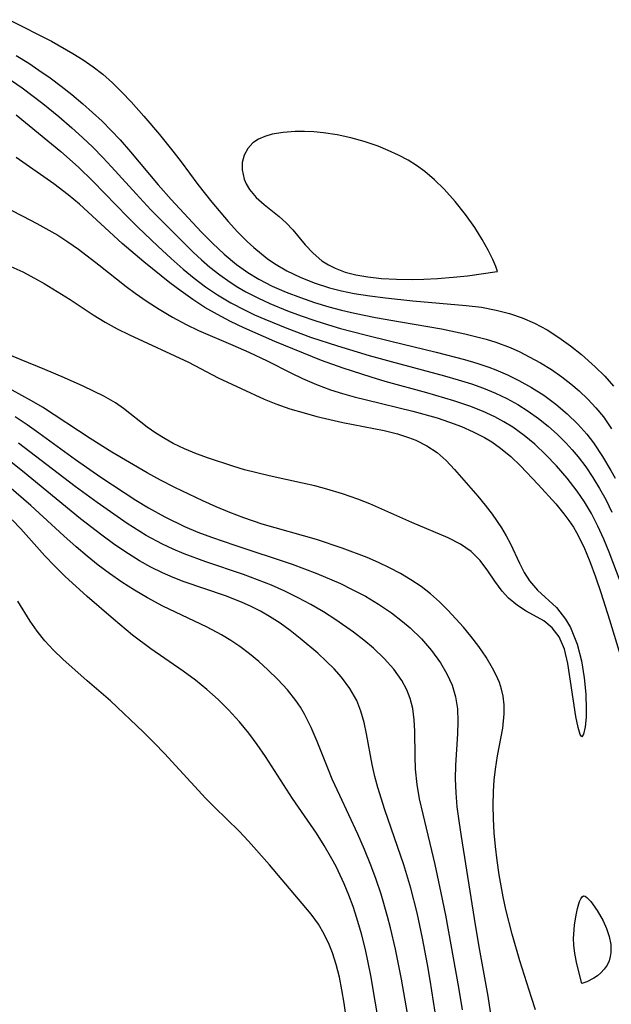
# Model space of a CAD drawing. Header units: metres. Extents: x 1073367 to 1082519, y 1569854 to 1574957.
# Tile 862 of 1056: x 1079462 to 1079532, y 1573007 to 1573123. Entities that reach past the tile are written whole.
import ezdxf

# ---------------------------------------------------------------- set-up
doc = ezdxf.new("R2010")
doc.units = ezdxf.units.M
doc.layers.add('CGG_CurvaNivelLidar_v1', color=253, linetype='Continuous', lineweight=30)

msp = doc.modelspace()

# ---------------------------------------------------------------- linework, layer by layer
at = {"layer": 'CGG_CurvaNivelLidar_v1'}
for p, q in [((1079460.8586, 1573123.1652, 73), (1079465.86, 1573120.642, 73)), ((1079465.86, 1573120.642, 73), (1079468.3718, 1573119.1953, 73)), ((1079461.6831, 1573118.958, 72.5), (1079463.1704, 1573118.023, 72.5)), ((1079468.3718, 1573119.1953, 73), (1079469.5937, 1573118.4239, 73)), ((1079463.1704, 1573118.023, 72.5), (1079464.3876, 1573117.2132, 72.5)), ((1079469.5937, 1573118.4239, 73), (1079470.7793, 1573117.6102, 73)), ((1079464.3876, 1573117.2132, 72.5), (1079465.7081, 1573116.2876, 72.5)), ((1079470.7793, 1573117.6102, 73), (1079471.9145, 1573116.7361, 73)), ((1079471.9145, 1573116.7361, 73), (1079473.0808, 1573115.7026, 73)), ((1079461.1401, 1573115.9934, 72), (1079462.4005, 1573115.1145, 72)), ((1079465.7081, 1573116.2876, 72.5), (1079467.0036, 1573115.3303, 72.5)), ((1079467.0036, 1573115.3303, 72.5), (1079468.2712, 1573114.3409, 72.5)), ((1079473.0808, 1573115.7026, 73), (1079474.1925, 1573114.6008, 73)), ((1079462.4005, 1573115.1145, 72), (1079464.8498, 1573113.261, 72)), ((1079468.2712, 1573114.3409, 72.5), (1079469.5819, 1573113.2472, 72.5)), ((1079474.1925, 1573114.6008, 73), (1079475.271, 1573113.4549, 73)), ((1079464.8498, 1573113.261, 72), (1079466.7233, 1573111.7248, 72)), ((1079469.5819, 1573113.2472, 72.5), (1079470.7234, 1573112.2321, 72.5)), ((1079475.271, 1573113.4549, 73), (1079476.7791, 1573111.7718, 73)), ((1079461.6994, 1573111.9485, 71.5), (1079466.9631, 1573107.6191, 71.5)), ((1079470.7234, 1573112.2321, 72.5), (1079471.8383, 1573111.1854, 72.5)), ((1079466.7233, 1573111.7248, 72), (1079468.2801, 1573110.3954, 72)), ((1079471.8383, 1573111.1854, 72.5), (1079472.9232, 1573110.1062, 72.5)), ((1079476.7791, 1573111.7718, 73), (1079478.6054, 1573109.6014, 73)), ((1079468.2801, 1573110.3954, 72), (1079469.5268, 1573109.2711, 72)), ((1079472.9232, 1573110.1062, 72.5), (1079473.9735, 1573108.992, 72.5)), ((1079478.6054, 1573109.6014, 73), (1079480.3534, 1573107.4621, 73)), ((1079491.9251, 1573109.6476, 73.5), (1079491.0746, 1573109.4016, 73.5)), ((1079493.2294, 1573109.8677, 73.5), (1079491.9251, 1573109.6476, 73.5)), ((1079494.6288, 1573109.9692, 73.5), (1079493.2294, 1573109.8677, 73.5)), ((1079495.7289, 1573109.9795, 73.5), (1079494.6288, 1573109.9692, 73.5)), ((1079496.854, 1573109.9348, 73.5), (1079495.7289, 1573109.9795, 73.5)), ((1079497.9946, 1573109.8324, 73.5), (1079496.854, 1573109.9348, 73.5)), ((1079499.598, 1573109.5893, 73.5), (1079497.9946, 1573109.8324, 73.5)), ((1079501.202, 1573109.2429, 73.5), (1079499.598, 1573109.5893, 73.5)), ((1079469.5268, 1573109.2711, 72), (1079470.7428, 1573108.1121, 72)), ((1079473.9735, 1573108.992, 72.5), (1079475.2118, 1573107.5783, 72.5)), ((1079489.6599, 1573108.6328, 73.5), (1079489.0563, 1573107.9724, 73.5)), ((1079490.312, 1573109.0683, 73.5), (1079489.6599, 1573108.6328, 73.5)), ((1079491.0746, 1573109.4016, 73.5), (1079490.312, 1573109.0683, 73.5)), ((1079502.7937, 1573108.8031, 73.5), (1079501.202, 1573109.2429, 73.5)), ((1079504.4292, 1573108.2421, 73.5), (1079502.7937, 1573108.8031, 73.5)), ((1079466.9631, 1573107.6191, 71.5), (1079469.0657, 1573105.773, 71.5)), ((1079470.7428, 1573108.1121, 72), (1079471.9256, 1573106.9178, 72)), ((1079475.2118, 1573107.5783, 72.5), (1079478.4549, 1573103.6898, 72.5)), ((1079480.3534, 1573107.4621, 73), (1079481.1983, 1573106.3749, 73)), ((1079488.6372, 1573107.1914, 73.5), (1079488.4038, 1573106.3326, 73.5)), ((1079489.0563, 1573107.9724, 73.5), (1079488.6372, 1573107.1914, 73.5)), ((1079505.6447, 1573107.7471, 73.5), (1079504.4292, 1573108.2421, 73.5)), ((1079506.8327, 1573107.1935, 73.5), (1079505.6447, 1573107.7471, 73.5)), ((1079507.9868, 1573106.5781, 73.5), (1079506.8327, 1573107.1935, 73.5)), ((1079466.1336, 1573103.7881, 71), (1079461.7108, 1573106.8954, 71)), ((1079471.9256, 1573106.9178, 72), (1079472.9679, 1573105.8061, 72)), ((1079481.1983, 1573106.3749, 73), (1079483.1628, 1573103.7076, 73)), ((1079488.4038, 1573106.3326, 73.5), (1079488.3683, 1573105.4345, 73.5)), ((1079508.9734, 1573105.977, 73.5), (1079507.9868, 1573106.5781, 73.5)), ((1079469.0657, 1573105.773, 71.5), (1079470.7616, 1573104.1288, 71.5)), ((1079472.9679, 1573105.8061, 72), (1079475.8636, 1573102.6005, 72)), ((1079488.3683, 1573105.4345, 73.5), (1079488.6155, 1573104.3315, 73.5)), ((1079509.9724, 1573105.2545, 73.5), (1079508.9734, 1573105.977, 73.5)), ((1079511.0992, 1573104.2844, 73.5), (1079509.9724, 1573105.2545, 73.5)), ((1079467.8526, 1573102.4932, 71), (1079466.1336, 1573103.7881, 71)), ((1079470.7616, 1573104.1288, 71.5), (1079474.8996, 1573099.8517, 71.5)), ((1079483.1628, 1573103.7076, 73), (1079484.8114, 1573101.6214, 73)), ((1079488.6155, 1573104.3315, 73.5), (1079488.857, 1573103.7915, 73.5)), ((1079488.857, 1573103.7915, 73.5), (1079489.2505, 1573103.1467, 73.5)), ((1079512.2288, 1573103.1713, 73.5), (1079511.0992, 1573104.2844, 73.5)), ((1079475.8636, 1573102.6005, 72), (1079477.6111, 1573100.7337, 72)), ((1079478.4549, 1573103.6898, 72.5), (1079479.9974, 1573101.9403, 72.5)), ((1079489.2505, 1573103.1467, 73.5), (1079490.0464, 1573102.2035, 73.5)), ((1079513.5455, 1573101.7149, 73.5), (1079512.2288, 1573103.1713, 73.5)), ((1079457.542, 1573102.4746, 70.5), (1079462.4807, 1573099.995, 70.5)), ((1079469.1589, 1573101.3909, 71), (1079467.8526, 1573102.4932, 71)), ((1079474.1996, 1573096.7589, 71), (1079469.1589, 1573101.3909, 71)), ((1079479.9974, 1573101.9403, 72.5), (1079483.5573, 1573098.1475, 72.5)), ((1079484.8114, 1573101.6214, 73), (1079486.7312, 1573099.3532, 73)), ((1079490.0464, 1573102.2035, 73.5), (1079490.991, 1573101.3406, 73.5)), ((1079514.7799, 1573100.1795, 73.5), (1079513.5455, 1573101.7149, 73.5)), ((1079477.6111, 1573100.7337, 72), (1079479.5498, 1573098.7527, 72)), ((1079490.991, 1573101.3406, 73.5), (1079492.7501, 1573099.9539, 73.5)), ((1079462.4807, 1573099.995, 70.5), (1079464.1469, 1573099.1213, 70.5)), ((1079464.1469, 1573099.1213, 70.5), (1079466.6178, 1573097.7234, 70.5)), ((1079474.8996, 1573099.8517, 71.5), (1079476.0623, 1573098.6989, 71.5)), ((1079486.7312, 1573099.3532, 73), (1079487.8291, 1573098.1445, 73)), ((1079492.7501, 1573099.9539, 73.5), (1079493.5909, 1573099.2124, 73.5)), ((1079493.5909, 1573099.2124, 73.5), (1079494.3599, 1573098.3817, 73.5)), ((1079515.8816, 1573098.6277, 73.5), (1079514.7799, 1573100.1795, 73.5)), ((1079476.0623, 1573098.6989, 71.5), (1079478.4323, 1573096.4433, 71.5)), ((1079479.5498, 1573098.7527, 72), (1079482.6028, 1573095.748, 72)), ((1079483.5573, 1573098.1475, 72.5), (1079484.8965, 1573096.7869, 72.5)), ((1079487.8291, 1573098.1445, 73), (1079488.9737, 1573096.9978, 73)), ((1079494.3599, 1573098.3817, 73.5), (1079495.8265, 1573096.5959, 73.5)), ((1079516.7447, 1573097.2424, 73.5), (1079515.8816, 1573098.6277, 73.5)), ((1079466.6178, 1573097.7234, 70.5), (1079467.811, 1573096.964, 70.5)), ((1079467.811, 1573096.964, 70.5), (1079469.0582, 1573096.0842, 70.5)), ((1079476.7558, 1573094.5756, 71), (1079474.1996, 1573096.7589, 71)), ((1079484.8965, 1573096.7869, 72.5), (1079486.2711, 1573095.4838, 72.5)), ((1079488.9737, 1573096.9978, 73), (1079489.7435, 1573096.3024, 73)), ((1079517.4486, 1573095.9712, 73.5), (1079516.7447, 1573097.2424, 73.5)), ((1079469.0582, 1573096.0842, 70.5), (1079471.4475, 1573094.2518, 70.5)), ((1079478.4323, 1573096.4433, 71.5), (1079479.9922, 1573095.0067, 71.5)), ((1079482.6028, 1573095.748, 72), (1079483.5689, 1573094.8467, 72)), ((1079489.7435, 1573096.3024, 73), (1079491.3468, 1573095.0052, 73)), ((1079495.8265, 1573096.5959, 73.5), (1079496.7542, 1573095.6071, 73.5)), ((1079496.7542, 1573095.6071, 73.5), (1079497.8, 1573094.7283, 73.5)), ((1079517.9848, 1573094.8861, 73.5), (1079517.4486, 1573095.9712, 73.5)), ((1079479.8408, 1573092.1139, 71), (1079476.7558, 1573094.5756, 71)), ((1079479.9922, 1573095.0067, 71.5), (1079481.4169, 1573093.7412, 71.5)), ((1079483.5689, 1573094.8467, 72), (1079484.5588, 1573093.979, 72)), ((1079486.2711, 1573095.4838, 72.5), (1079487.7125, 1573094.2765, 72.5)), ((1079491.3468, 1573095.0052, 73), (1079492.1854, 1573094.4113, 73)), ((1079492.1854, 1573094.4113, 73), (1079493.67, 1573093.5263, 73)), ((1079497.8, 1573094.7283, 73.5), (1079498.5955, 1573094.2243, 73.5)), ((1079518.3441, 1573094.0586, 73.5), (1079517.9848, 1573094.8861, 73.5)), ((1079461.048, 1573094.051, 70), (1079462.4789, 1573093.3956, 70)), ((1079462.4789, 1573093.3956, 70), (1079463.8583, 1573092.6859, 70)), ((1079471.4475, 1573094.2518, 70.5), (1079474.687, 1573091.6884, 70.5)), ((1079481.4169, 1573093.7412, 71.5), (1079482.7213, 1573092.6618, 71.5)), ((1079484.5588, 1573093.979, 72), (1079485.7311, 1573093.0445, 72)), ((1079487.7125, 1573094.2765, 72.5), (1079488.4849, 1573093.7111, 72.5)), ((1079488.4849, 1573093.7111, 72.5), (1079489.0594, 1573093.3272, 72.5)), ((1079489.0594, 1573093.3272, 72.5), (1079490.3636, 1573092.551, 72.5)), ((1079493.67, 1573093.5263, 73), (1079495.2394, 1573092.7669, 73)), ((1079498.5955, 1573094.2243, 73.5), (1079499.3763, 1573093.836, 73.5)), ((1079499.3763, 1573093.836, 73.5), (1079500.5548, 1573093.3942, 73.5)), ((1079500.5548, 1573093.3942, 73.5), (1079501.8026, 1573093.0561, 73.5)), ((1079514.9914, 1573092.9503, 73.5), (1079518.5, 1573093.4585, 73.5)), ((1079518.517, 1573093.5605, 73.5), (1079518.3441, 1573094.0586, 73.5)), ((1079518.5, 1573093.4585, 73.5), (1079518.5278, 1573093.4508, 73.5)), ((1079518.5278, 1573093.4508, 73.5), (1079518.517, 1573093.5605, 73.5)), ((1079463.8583, 1573092.6859, 70), (1079464.9915, 1573092.0308, 70)), ((1079481.1795, 1573091.1145, 71), (1079479.8408, 1573092.1139, 71)), ((1079482.7213, 1573092.6618, 71.5), (1079484.0679, 1573091.6423, 71.5)), ((1079485.7311, 1573093.0445, 72), (1079486.9535, 1573092.181, 72)), ((1079486.9535, 1573092.181, 72), (1079487.8684, 1573091.607, 72)), ((1079490.3636, 1573092.551, 72.5), (1079491.9471, 1573091.7429, 72.5)), ((1079495.2394, 1573092.7669, 73), (1079496.8757, 1573092.1182, 73)), ((1079496.8757, 1573092.1182, 73), (1079498.6941, 1573091.5385, 73)), ((1079501.8026, 1573093.0561, 73.5), (1079503.2067, 1573092.8054, 73.5)), ((1079503.2067, 1573092.8054, 73.5), (1079504.8332, 1573092.6368, 73.5)), ((1079504.8332, 1573092.6368, 73.5), (1079506.6133, 1573092.5438, 73.5)), ((1079506.6133, 1573092.5438, 73.5), (1079508.4785, 1573092.5202, 73.5)), ((1079508.4785, 1573092.5202, 73.5), (1079509.8276, 1573092.5436, 73.5)), ((1079509.8276, 1573092.5436, 73.5), (1079511.4549, 1573092.6189, 73.5)), ((1079511.4549, 1573092.6189, 73.5), (1079513.3083, 1573092.7663, 73.5)), ((1079513.3083, 1573092.7663, 73.5), (1079514.9914, 1573092.9503, 73.5)), ((1079464.9915, 1573092.0308, 70), (1079468.0748, 1573090.1555, 70)), ((1079474.687, 1573091.6884, 70.5), (1079475.7442, 1573090.8953, 70.5)), ((1079482.567, 1573090.1398, 71), (1079481.1795, 1573091.1145, 71)), ((1079484.0679, 1573091.6423, 71.5), (1079485.464, 1573090.6968, 71.5)), ((1079487.8684, 1573091.607, 72), (1079488.8083, 1573091.0707, 72)), ((1079488.8083, 1573091.0707, 72), (1079490.22, 1573090.3441, 72)), ((1079491.9471, 1573091.7429, 72.5), (1079493.5844, 1573091.0202, 72.5)), ((1079493.5844, 1573091.0202, 72.5), (1079495.2637, 1573090.3694, 72.5)), ((1079498.6941, 1573091.5385, 73), (1079500.1355, 1573091.1749, 73)), ((1079500.1355, 1573091.1749, 73), (1079501.6021, 1573090.8756, 73)), ((1079468.0748, 1573090.1555, 70), (1079470.7998, 1573088.3401, 70)), ((1079475.7442, 1573090.8953, 70.5), (1079477.1479, 1573089.9214, 70.5)), ((1079477.1479, 1573089.9214, 70.5), (1079478.5841, 1573088.9981, 70.5)), ((1079483.9907, 1573089.2235, 71), (1079482.567, 1573090.1398, 71)), ((1079485.464, 1573090.6968, 71.5), (1079487.0376, 1573089.7691, 71.5)), ((1079487.0376, 1573089.7691, 71.5), (1079488.6647, 1573088.9253, 71.5)), ((1079490.22, 1573090.3441, 72), (1079491.6679, 1573089.6746, 72)), ((1079495.2637, 1573090.3694, 72.5), (1079496.9241, 1573089.8007, 72.5)), ((1079496.9241, 1573089.8007, 72.5), (1079498.6126, 1573089.2955, 72.5)), ((1079501.6021, 1573090.8756, 73), (1079503.4474, 1573090.5771, 73)), ((1079503.4474, 1573090.5771, 73), (1079505.3121, 1573090.3328, 73)), ((1079505.3121, 1573090.3328, 73), (1079508.5408, 1573089.9875, 73)), ((1079508.5408, 1573089.9875, 73), (1079514.8466, 1573089.4622, 73)), ((1079478.5841, 1573088.9981, 70.5), (1079480.1507, 1573088.0578, 70.5)), ((1079485.4805, 1573088.3671, 71), (1079483.9907, 1573089.2235, 71)), ((1079488.6647, 1573088.9253, 71.5), (1079489.8605, 1573088.3594, 71.5)), ((1079491.6679, 1573089.6746, 72), (1079493.7554, 1573088.8099, 72)), ((1079493.7554, 1573088.8099, 72), (1079495.3476, 1573088.2131, 72)), ((1079498.6126, 1573089.2955, 72.5), (1079500.1259, 1573088.9042, 72.5)), ((1079500.1259, 1573088.9042, 72.5), (1079501.6545, 1573088.5537, 72.5)), ((1079514.8466, 1573089.4622, 73), (1079516.631, 1573089.2312, 73)), ((1079516.631, 1573089.2312, 73), (1079518.3855, 1573088.9046, 73)), ((1079518.3855, 1573088.9046, 73), (1079519.9444, 1573088.5041, 73)), ((1079470.7998, 1573088.3401, 70), (1079472.1964, 1573087.4643, 70)), ((1079472.1964, 1573087.4643, 70), (1079473.6197, 1573086.6858, 70)), ((1079480.1507, 1573088.0578, 70.5), (1079481.7546, 1573087.1909, 70.5)), ((1079487.0082, 1573087.5727, 71), (1079485.4805, 1573088.3671, 71)), ((1079488.564, 1573086.8251, 71), (1079487.0082, 1573087.5727, 71)), ((1079489.8605, 1573088.3594, 71.5), (1079491.0732, 1573087.8211, 71.5)), ((1079491.0732, 1573087.8211, 71.5), (1079493.6759, 1573086.7546, 71.5)), ((1079495.3476, 1573088.2131, 72), (1079496.9601, 1573087.6578, 72)), ((1079496.9601, 1573087.6578, 72), (1079498.5911, 1573087.146, 72)), ((1079501.6545, 1573088.5537, 72.5), (1079504.1395, 1573088.0445, 72.5)), ((1079504.1395, 1573088.0445, 72.5), (1079507.0835, 1573087.5069, 72.5)), ((1079507.0835, 1573087.5069, 72.5), (1079511.9122, 1573086.6858, 72.5)), ((1079519.9444, 1573088.5041, 73), (1079521.4602, 1573087.9965, 73)), ((1079521.4602, 1573087.9965, 73), (1079522.922, 1573087.3722, 73)), ((1079473.6197, 1573086.6858, 70), (1079475.0888, 1573085.9648, 70)), ((1079481.7546, 1573087.1909, 70.5), (1079483.2468, 1573086.4867, 70.5)), ((1079483.2468, 1573086.4867, 70.5), (1079487.2986, 1573084.768, 70.5)), ((1079492.2545, 1573085.1977, 71), (1079488.564, 1573086.8251, 71)), ((1079493.6759, 1573086.7546, 71.5), (1079496.4633, 1573085.72, 71.5)), ((1079498.5911, 1573087.146, 72), (1079499.9906, 1573086.746, 72)), ((1079499.9906, 1573086.746, 72), (1079502.9102, 1573085.9748, 72)), ((1079511.9122, 1573086.6858, 72.5), (1079514.6819, 1573086.1162, 72.5)), ((1079522.922, 1573087.3722, 73), (1079524.3906, 1573086.5825, 73)), ((1079524.3906, 1573086.5825, 73), (1079525.7981, 1573085.6808, 73)), ((1079475.0888, 1573085.9648, 70), (1079482.0342, 1573082.7388, 70)), ((1079497.7638, 1573082.9492, 71), (1079492.2545, 1573085.1977, 71)), ((1079496.4633, 1573085.72, 71.5), (1079499.6429, 1573084.6714, 71.5)), ((1079502.9102, 1573085.9748, 72), (1079505.9451, 1573085.2182, 72)), ((1079505.9451, 1573085.2182, 72), (1079511.3053, 1573083.9506, 72)), ((1079514.6819, 1573086.1162, 72.5), (1079517.1964, 1573085.4751, 72.5)), ((1079517.1964, 1573085.4751, 72.5), (1079518.329, 1573085.1265, 72.5)), ((1079518.329, 1573085.1265, 72.5), (1079520.0212, 1573084.4943, 72.5)), ((1079525.7981, 1573085.6808, 73), (1079527.1541, 1573084.6945, 73)), ((1079487.2986, 1573084.768, 70.5), (1079489.1831, 1573083.936, 70.5)), ((1079499.6429, 1573084.6714, 71.5), (1079503.3917, 1573083.5562, 71.5)), ((1079511.3053, 1573083.9506, 72), (1079514.6349, 1573083.0806, 72)), ((1079520.0212, 1573084.4943, 72.5), (1079521.1698, 1573083.9745, 72.5)), ((1079521.1698, 1573083.9745, 72.5), (1079522.2937, 1573083.4031, 72.5)), ((1079527.1541, 1573084.6945, 73), (1079528.4642, 1573083.6449, 73)), ((1079462.2667, 1573083.0133, 70), (1079460.8851, 1573083.6087, 70)), ((1079465.089, 1573081.8973, 70), (1079462.2667, 1573083.0133, 70)), ((1079489.1831, 1573083.936, 70.5), (1079491.3553, 1573082.9031, 70.5)), ((1079491.3553, 1573082.9031, 70.5), (1079494.121, 1573081.4929, 70.5)), ((1079500.3083, 1573082.0316, 71), (1079497.7638, 1573082.9492, 71)), ((1079503.3917, 1573083.5562, 71.5), (1079505.9876, 1573082.8224, 71.5)), ((1079505.9876, 1573082.8224, 71.5), (1079512.2781, 1573081.1473, 71.5)), ((1079514.6349, 1573083.0806, 72), (1079516.0955, 1573082.6422, 72)), ((1079522.2937, 1573083.4031, 72.5), (1079523.6129, 1573082.6679, 72.5)), ((1079528.4642, 1573083.6449, 73), (1079530.0887, 1573082.2132, 73)), ((1079467.4192, 1573080.9248, 70), (1079465.089, 1573081.8973, 70)), ((1079482.0342, 1573082.7388, 70), (1079485.563, 1573080.9107, 70)), ((1079503.6018, 1573080.9763, 71), (1079500.3083, 1573082.0316, 71)), ((1079516.0955, 1573082.6422, 72), (1079517.5329, 1573082.1536, 72)), ((1079517.5329, 1573082.1536, 72), (1079518.3547, 1573081.8402, 72)), ((1079518.3547, 1573081.8402, 72), (1079519.7181, 1573081.2553, 72)), ((1079523.6129, 1573082.6679, 72.5), (1079524.8995, 1573081.8773, 72.5)), ((1079524.8995, 1573081.8773, 72.5), (1079526.144, 1573081.0254, 72.5)), ((1079530.0887, 1573082.2132, 73), (1079531.2128, 1573081.1072, 73)), ((1079469.6117, 1573079.9351, 70), (1079467.4192, 1573080.9248, 70)), ((1079485.563, 1573080.9107, 70), (1079490.9829, 1573078.389, 70)), ((1079494.121, 1573081.4929, 70.5), (1079495.5192, 1573080.8193, 70.5)), ((1079495.5192, 1573080.8193, 70.5), (1079497.1537, 1573080.1239, 70.5)), ((1079505.2651, 1573080.492, 71), (1079503.6018, 1573080.9763, 71)), ((1079510.2104, 1573079.1567, 71), (1079505.2651, 1573080.492, 71)), ((1079512.2781, 1573081.1473, 71.5), (1079513.8808, 1573080.6892, 71.5)), ((1079513.8808, 1573080.6892, 71.5), (1079515.4631, 1573080.1897, 71.5)), ((1079519.7181, 1573081.2553, 72), (1079521.0477, 1573080.6065, 72)), ((1079521.0477, 1573080.6065, 72), (1079522.5584, 1573079.7715, 72)), ((1079526.144, 1573081.0254, 72.5), (1079527.196, 1573080.2192, 72.5)), ((1079531.2128, 1573081.1072, 73), (1079532.2589, 1573079.9417, 73)), ((1079463.5062, 1573078.2022, 70.5), (1079461.2158, 1573079.4437, 70.5)), ((1079472.0618, 1573078.7447, 70), (1079469.6117, 1573079.9351, 70)), ((1079497.1537, 1573080.1239, 70.5), (1079498.8285, 1573079.509, 70.5)), ((1079498.8285, 1573079.509, 70.5), (1079500.2191, 1573079.0643, 70.5)), ((1079515.4631, 1573080.1897, 71.5), (1079516.9027, 1573079.6735, 71.5)), ((1079516.9027, 1573079.6735, 71.5), (1079518.3095, 1573079.0921, 71.5)), ((1079522.5584, 1573079.7715, 72), (1079524.0113, 1573078.8509, 72)), ((1079527.196, 1573080.2192, 72.5), (1079528.204, 1573079.3613, 72.5)), ((1079528.204, 1573079.3613, 72.5), (1079529.2142, 1573078.4025, 72.5)), ((1079464.7965, 1573077.4285, 70.5), (1079463.5062, 1573078.2022, 70.5)), ((1079473.4233, 1573077.9622, 70), (1079472.0618, 1573078.7447, 70)), ((1079490.9829, 1573078.389, 70), (1079492.3438, 1573077.8255, 70)), ((1079500.2191, 1573079.0643, 70.5), (1079501.6277, 1573078.6622, 70.5)), ((1079501.6277, 1573078.6622, 70.5), (1079503.0497, 1573078.2949, 70.5)), ((1079503.0497, 1573078.2949, 70.5), (1079508.5441, 1573076.9802, 70.5)), ((1079513.3891, 1573078.2137, 71), (1079510.2104, 1573079.1567, 71)), ((1079515.2663, 1573077.5645, 71), (1079513.3891, 1573078.2137, 71)), ((1079518.3095, 1573079.0921, 71.5), (1079519.6389, 1573078.4534, 71.5)), ((1079519.6389, 1573078.4534, 71.5), (1079520.9272, 1573077.7435, 71.5)), ((1079524.0113, 1573078.8509, 72), (1079525.4318, 1573077.8087, 72)), ((1079529.2142, 1573078.4025, 72.5), (1079530.1645, 1573077.3868, 72.5)), ((1079470.4143, 1573073.7626, 70.5), (1079464.7965, 1573077.4285, 70.5)), ((1079474.3519, 1573077.3052, 70), (1079473.4233, 1573077.9622, 70)), ((1079477.1798, 1573075.0826, 70), (1079474.3519, 1573077.3052, 70)), ((1079492.3438, 1573077.8255, 70), (1079493.9977, 1573077.2565, 70)), ((1079493.9977, 1573077.2565, 70), (1079495.6934, 1573076.7616, 70)), ((1079508.5441, 1573076.9802, 70.5), (1079511.406, 1573076.1726, 70.5)), ((1079516.7593, 1573076.9704, 71), (1079515.2663, 1573077.5645, 71)), ((1079520.9272, 1573077.7435, 71.5), (1079522.1711, 1573076.9639, 71.5)), ((1079525.4318, 1573077.8087, 72), (1079526.7738, 1573076.6738, 72)), ((1079530.1645, 1573077.3868, 72.5), (1079531.0454, 1573076.311, 72.5)), ((1079461.5886, 1573076.3377, 71), (1079462.9928, 1573075.4083, 71)), ((1079495.6934, 1573076.7616, 70), (1079497.2096, 1573076.3591, 70)), ((1079497.2096, 1573076.3591, 70), (1079500.2887, 1573075.6544, 70)), ((1079511.406, 1573076.1726, 70.5), (1079512.8597, 1573075.688, 70.5)), ((1079518.2076, 1573076.2993, 71), (1079516.7593, 1573076.9704, 71)), ((1079519.2925, 1573075.714, 71), (1079518.2076, 1573076.2993, 71)), ((1079522.1711, 1573076.9639, 71.5), (1079523.3688, 1573076.1127, 71.5)), ((1079523.3688, 1573076.1127, 71.5), (1079524.5169, 1573075.1971, 71.5)), ((1079526.7738, 1573076.6738, 72), (1079528.0292, 1573075.4485, 72)), ((1079531.0454, 1573076.311, 72.5), (1079532.0219, 1573074.9091, 72.5)), ((1079462.9928, 1573075.4083, 71), (1079464.3713, 1573074.436, 71)), ((1079478.2023, 1573074.3597, 70), (1079477.1798, 1573075.0826, 70)), ((1079500.2887, 1573075.6544, 70), (1079505.1633, 1573074.6911, 70)), ((1079505.1633, 1573074.6911, 70), (1079506.7246, 1573074.2967, 70)), ((1079512.8597, 1573075.688, 70.5), (1079514.281, 1573075.1492, 70.5)), ((1079514.281, 1573075.1492, 70.5), (1079515.661, 1573074.5471, 70.5)), ((1079520.3397, 1573075.0705, 71), (1079519.2925, 1573075.714, 71)), ((1079521.6753, 1573074.1218, 71), (1079520.3397, 1573075.0705, 71)), ((1079524.5169, 1573075.1971, 71.5), (1079525.6135, 1573074.2216, 71.5)), ((1079528.0292, 1573075.4485, 72), (1079529.0761, 1573074.2608, 72)), ((1079464.3713, 1573074.436, 71), (1079468.6837, 1573071.2889, 71)), ((1079473.0032, 1573072.1527, 70.5), (1079470.4143, 1573073.7626, 70.5)), ((1079479.2765, 1573073.6927, 70), (1079478.2023, 1573074.3597, 70)), ((1079480.2311, 1573073.1731, 70), (1079479.2765, 1573073.6927, 70)), ((1079506.7246, 1573074.2967, 70), (1079508.023, 1573073.8797, 70)), ((1079508.023, 1573073.8797, 70), (1079508.8831, 1573073.541, 70)), ((1079508.8831, 1573073.541, 70), (1079510.208, 1573072.8868, 70)), ((1079515.661, 1573074.5471, 70.5), (1079516.9883, 1573073.8692, 70.5)), ((1079516.9883, 1573073.8692, 70.5), (1079517.883, 1573073.3376, 70.5)), ((1079522.9378, 1573073.0796, 71), (1079521.6753, 1573074.1218, 71)), ((1079525.6135, 1573074.2216, 71.5), (1079526.6541, 1573073.1872, 71.5)), ((1079529.0761, 1573074.2608, 72), (1079529.8631, 1573073.2327, 72)), ((1079468.6598, 1573068.0919, 71.5), (1079461.9824, 1573073.1979, 71.5)), ((1079481.578, 1573072.5322, 70), (1079480.2311, 1573073.1731, 70)), ((1079482.9746, 1573071.9504, 70), (1079481.578, 1573072.5322, 70)), ((1079510.208, 1573072.8868, 70), (1079511.4151, 1573072.0907, 70)), ((1079517.883, 1573073.3376, 70.5), (1079518.9103, 1573072.626, 70.5)), ((1079518.9103, 1573072.626, 70.5), (1079520.1276, 1573071.6229, 70.5)), ((1079524.2516, 1573071.8311, 71), (1079522.9378, 1573073.0796, 71)), ((1079526.6541, 1573073.1872, 71.5), (1079527.3485, 1573072.4257, 71.5)), ((1079527.3485, 1573072.4257, 71.5), (1079528.0517, 1573071.591, 71.5)), ((1079529.8631, 1573073.2327, 72), (1079530.932, 1573071.644, 72)), ((1079462.455, 1573069.8785, 72), (1079459.6981, 1573072.0394, 72)), ((1079468.6837, 1573071.2889, 71), (1079471.7003, 1573069.2057, 71)), ((1079477.1811, 1573069.6985, 70.5), (1079473.0032, 1573072.1527, 70.5)), ((1079484.4089, 1573071.4144, 70), (1079482.9746, 1573071.9504, 70)), ((1079487.2655, 1573070.4698, 70), (1079484.4089, 1573071.4144, 70)), ((1079511.4151, 1573072.0907, 70), (1079512.4898, 1573071.1437, 70)), ((1079520.1276, 1573071.6229, 70.5), (1079521.273, 1573070.5335, 70.5)), ((1079525.5011, 1573070.5127, 71), (1079524.2516, 1573071.8311, 71)), ((1079528.0517, 1573071.591, 71.5), (1079528.9561, 1573070.3992, 71.5)), ((1079530.932, 1573071.644, 72), (1079531.9179, 1573069.9854, 72)), ((1079488.6779, 1573070.0605, 70), (1079487.2655, 1573070.4698, 70)), ((1079491.5926, 1573069.3498, 70), (1079488.6779, 1573070.0605, 70)), ((1079512.4898, 1573071.1437, 70), (1079513.4795, 1573070.0887, 70)), ((1079513.4795, 1573070.0887, 70), (1079516.2159, 1573066.9436, 70)), ((1079521.273, 1573070.5335, 70.5), (1079523.3585, 1573068.3175, 70.5)), ((1079526.7682, 1573069.0682, 71), (1079525.5011, 1573070.5127, 71)), ((1079528.9561, 1573070.3992, 71.5), (1079529.7991, 1573069.1561, 71.5)), ((1079469.3039, 1573064.2792, 72), (1079462.455, 1573069.8785, 72)), ((1079471.7003, 1573069.2057, 71), (1079475.8134, 1573066.4926, 71)), ((1079478.7422, 1573068.8343, 70.5), (1079477.1811, 1573069.6985, 70.5)), ((1079495.4984, 1573068.4986, 70), (1079491.5926, 1573069.3498, 70)), ((1079527.9531, 1573067.5547, 71), (1079526.7682, 1573069.0682, 71)), ((1079529.7991, 1573069.1561, 71.5), (1079530.5859, 1573067.8697, 71.5)), ((1079531.9179, 1573069.9854, 72), (1079532.4302, 1573069.0499, 72)), ((1079463.441, 1573065.8337, 72.5), (1079460.8463, 1573068.104, 72.5)), ((1079471.241, 1573066.2079, 71.5), (1079468.6598, 1573068.0919, 71.5)), ((1079480.4409, 1573067.9609, 70.5), (1079478.7422, 1573068.8343, 70.5)), ((1079483.7412, 1573066.3881, 70.5), (1079480.4409, 1573067.9609, 70.5)), ((1079496.9547, 1573068.1527, 70), (1079495.4984, 1573068.4986, 70)), ((1079498.4001, 1573067.7763, 70), (1079496.9547, 1573068.1527, 70)), ((1079500.2494, 1573067.2288, 70), (1079498.4001, 1573067.7763, 70)), ((1079523.3585, 1573068.3175, 70.5), (1079525.4201, 1573066.0407, 70.5)), ((1079530.5859, 1573067.8697, 71.5), (1079531.3188, 1573066.5452, 71.5)), ((1079502.0598, 1573066.5997, 70), (1079500.2494, 1573067.2288, 70)), ((1079503.4741, 1573066.0306, 70), (1079502.0598, 1573066.5997, 70)), ((1079516.2159, 1573066.9436, 70), (1079517.0884, 1573065.9009, 70)), ((1079528.8275, 1573066.2608, 71), (1079527.9531, 1573067.5547, 71)), ((1079531.3188, 1573066.5452, 71.5), (1079532.0534, 1573065.0748, 71.5)), ((1079467.3263, 1573062.2503, 72.5), (1079463.441, 1573065.8337, 72.5)), ((1079474.7894, 1573063.7354, 71.5), (1079471.241, 1573066.2079, 71.5)), ((1079475.8134, 1573066.4926, 71), (1079477.3226, 1573065.5661, 71)), ((1079477.3226, 1573065.5661, 71), (1079479.2568, 1573064.4883, 71)), ((1079485.3328, 1573065.6759, 70.5), (1079483.7412, 1573066.3881, 70.5)), ((1079486.9405, 1573065.0016, 70.5), (1079485.3328, 1573065.6759, 70.5)), ((1079508.4379, 1573063.8281, 70), (1079503.4741, 1573066.0306, 70)), ((1079517.0884, 1573065.9009, 70), (1079517.9203, 1573064.8292, 70)), ((1079525.4201, 1573066.0407, 70.5), (1079526.3934, 1573064.8597, 70.5)), ((1079529.6228, 1573064.9097, 71), (1079528.8275, 1573066.2608, 71)), ((1079471.7955, 1573062.348, 72), (1079469.3039, 1573064.2792, 72)), ((1079479.2568, 1573064.4883, 71), (1079481.5814, 1573063.3799, 71)), ((1079488.5691, 1573064.3793, 70.5), (1079486.9405, 1573065.0016, 70.5)), ((1079490.7557, 1573063.6557, 70.5), (1079488.5691, 1573064.3793, 70.5)), ((1079517.9203, 1573064.8292, 70), (1079519.0103, 1573063.225, 70)), ((1079526.3934, 1573064.8597, 70.5), (1079526.965, 1573064.0915, 70.5)), ((1079530.3984, 1573063.3912, 71), (1079529.6228, 1573064.9097, 71)), ((1079462.2338, 1573063.0866, 73), (1079461.2118, 1573064.1487, 73)), ((1079465.0692, 1573059.9245, 73), (1079462.2338, 1573063.0866, 73)), ((1079477.0647, 1573062.3125, 71.5), (1079474.7894, 1573063.7354, 71.5)), ((1079481.5814, 1573063.3799, 71), (1079483.1666, 1573062.7176, 71)), ((1079497.1538, 1573061.8137, 70.5), (1079490.7557, 1573063.6557, 70.5)), ((1079512.7157, 1573062.0395, 70), (1079508.4379, 1573063.8281, 70)), ((1079519.0103, 1573063.225, 70), (1079519.5649, 1573062.2807, 70)), ((1079526.965, 1573064.0915, 70.5), (1079527.498, 1573063.2956, 70.5)), ((1079527.498, 1573063.2956, 70.5), (1079527.8827, 1573062.6526, 70.5)), ((1079531.0822, 1573061.8727, 71), (1079530.3984, 1573063.3912, 71)), ((1079468.7781, 1573060.9555, 72.5), (1079467.3263, 1573062.2503, 72.5)), ((1079473.3553, 1573061.2061, 72), (1079471.7955, 1573062.348, 72)), ((1079478.9624, 1573061.2945, 71.5), (1079477.0647, 1573062.3125, 71.5)), ((1079483.1666, 1573062.7176, 71), (1079484.7758, 1573062.1024, 71)), ((1079484.7758, 1573062.1024, 71), (1079487.5059, 1573061.1572, 71)), ((1079514.1699, 1573061.2945, 70), (1079512.7157, 1573062.0395, 70)), ((1079519.5649, 1573062.2807, 70), (1079520.0672, 1573061.3234, 70)), ((1079527.8827, 1573062.6526, 70.5), (1079528.7287, 1573060.9828, 70.5)), ((1079531.7156, 1573060.3233, 71), (1079531.0822, 1573061.8727, 71)), ((1079470.0634, 1573059.8708, 72.5), (1079468.7781, 1573060.9555, 72.5)), ((1079474.9488, 1573060.1245, 72), (1079473.3553, 1573061.2061, 72)), ((1079480.2418, 1573060.7022, 71.5), (1079478.9624, 1573061.2945, 71.5)), ((1079487.5059, 1573061.1572, 71), (1079494.2713, 1573058.9381, 71)), ((1079500.2096, 1573060.8077, 70.5), (1079497.1538, 1573061.8137, 70.5)), ((1079503.1495, 1573059.6957, 70.5), (1079500.2096, 1573060.8077, 70.5)), ((1079515.4464, 1573060.4064, 70), (1079514.1699, 1573061.2945, 70)), ((1079520.0672, 1573061.3234, 70), (1079521.1408, 1573059.032, 70)), ((1079528.7287, 1573060.9828, 70.5), (1079529.4586, 1573059.2329, 70.5)), ((1079466.239, 1573058.708, 73), (1079465.0692, 1573059.9245, 73)), ((1079471.3792, 1573058.8212, 72.5), (1079470.0634, 1573059.8708, 72.5)), ((1079476.2626, 1573059.3139, 72), (1079474.9488, 1573060.1245, 72)), ((1079481.5465, 1573060.1582, 71.5), (1079480.2418, 1573060.7022, 71.5)), ((1079484.113, 1573059.202, 71.5), (1079481.5465, 1573060.1582, 71.5)), ((1079504.4696, 1573059.1289, 70.5), (1079503.1495, 1573059.6957, 70.5)), ((1079516.4857, 1573059.3434, 70), (1079515.4464, 1573060.4064, 70)), ((1079534.8854, 1573051.9751, 71), (1079531.7156, 1573060.3233, 71)), ((1079467.4507, 1573057.5234, 73), (1079466.239, 1573058.708, 73)), ((1079472.7285, 1573057.8145, 72.5), (1079471.3792, 1573058.8212, 72.5)), ((1079477.6079, 1573058.5639, 72), (1079476.2626, 1573059.3139, 72)), ((1079478.9863, 1573057.8824, 72), (1079477.6079, 1573058.5639, 72)), ((1079488.5378, 1573057.6892, 71.5), (1079484.113, 1573059.202, 71.5)), ((1079494.2713, 1573058.9381, 71), (1079497.1914, 1573057.8338, 71)), ((1079505.7914, 1573058.4979, 70.5), (1079504.4696, 1573059.1289, 70.5)), ((1079507.0775, 1573057.8132, 70.5), (1079505.7914, 1573058.4979, 70.5)), ((1079517.3813, 1573058.1516, 70), (1079516.4857, 1573059.3434, 70)), ((1079521.1408, 1573059.032, 70), (1079521.6912, 1573057.9519, 70)), ((1079529.4586, 1573059.2329, 70.5), (1079530.1138, 1573057.429, 70.5)), ((1079470.0853, 1573055.1127, 73), (1079467.4507, 1573057.5234, 73)), ((1079474.185, 1573056.8108, 72.5), (1079472.7285, 1573057.8145, 72.5)), ((1079480.2507, 1573057.335, 72), (1079478.9863, 1573057.8824, 72)), ((1079481.5369, 1573056.8386, 72), (1079480.2507, 1573057.335, 72)), ((1079490.1996, 1573057.0827, 71.5), (1079488.5378, 1573057.6892, 71.5)), ((1079497.1914, 1573057.8338, 71), (1079499.9795, 1573056.6309, 71)), ((1079508.3215, 1573057.0719, 70.5), (1079507.0775, 1573057.8132, 70.5)), ((1079518.2258, 1573056.9162, 70), (1079517.3813, 1573058.1516, 70)), ((1079521.6912, 1573057.9519, 70), (1079522.3193, 1573056.9575, 70)), ((1079530.1138, 1573057.429, 70.5), (1079530.7291, 1573055.5917, 70.5)), ((1079475.6775, 1573055.8611, 72.5), (1079474.185, 1573056.8108, 72.5)), ((1079486.4156, 1573055.168, 72), (1079481.5369, 1573056.8386, 72)), ((1079491.8412, 1573056.4272, 71.5), (1079490.1996, 1573057.0827, 71.5)), ((1079493.4259, 1573055.7231, 71.5), (1079491.8412, 1573056.4272, 71.5)), ((1079499.9795, 1573056.6309, 71), (1079501.3077, 1573055.9916, 71)), ((1079509.5084, 1573056.2732, 70.5), (1079508.3215, 1573057.0719, 70.5)), ((1079510.6348, 1573055.4058, 70.5), (1079509.5084, 1573056.2732, 70.5)), ((1079519.1105, 1573055.7226, 70), (1079518.2258, 1573056.9162, 70)), ((1079522.3193, 1573056.9575, 70), (1079523.2778, 1573055.8517, 70)), ((1079473.1776, 1573052.4231, 73), (1079470.0853, 1573055.1127, 73)), ((1079477.2017, 1573054.9646, 72.5), (1079475.6775, 1573055.8611, 72.5)), ((1079479.0236, 1573053.9854, 72.5), (1079477.2017, 1573054.9646, 72.5)), ((1079488.3204, 1573054.4324, 72), (1079486.4156, 1573055.168, 72)), ((1079494.9815, 1573054.9622, 71.5), (1079493.4259, 1573055.7231, 71.5)), ((1079496.5057, 1573054.1487, 71.5), (1079494.9815, 1573054.9622, 71.5)), ((1079501.3077, 1573055.9916, 71), (1079502.9316, 1573055.1275, 71)), ((1079502.9316, 1573055.1275, 71), (1079504.5022, 1573054.1919, 71)), ((1079511.6889, 1573054.4695, 70.5), (1079510.6348, 1573055.4058, 70.5)), ((1079519.8421, 1573054.9176, 70), (1079519.1105, 1573055.7226, 70)), ((1079520.8846, 1573054.0391, 70), (1079519.8421, 1573054.9176, 70)), ((1079523.2778, 1573055.8517, 70), (1079525.493, 1573053.7934, 70)), ((1079530.7291, 1573055.5917, 70.5), (1079531.7651, 1573052.3411, 70.5)), ((1079463.3666, 1573052.2049, 73.5), (1079461.8824, 1573054.5545, 73.5)), ((1079484.2469, 1573051.4727, 72.5), (1079479.0236, 1573053.9854, 72.5)), ((1079489.4634, 1573053.9214, 72), (1079488.3204, 1573054.4324, 72)), ((1079490.5566, 1573053.3667, 72), (1079489.4634, 1573053.9214, 72)), ((1079497.9936, 1573053.2829, 71.5), (1079496.5057, 1573054.1487, 71.5)), ((1079504.5022, 1573054.1919, 71), (1079506.0077, 1573053.181, 71)), ((1079512.6905, 1573053.4784, 70.5), (1079511.6889, 1573054.4695, 70.5)), ((1079521.9208, 1573053.381, 70), (1079520.8846, 1573054.0391, 70)), ((1079525.493, 1573053.7934, 70), (1079526.587, 1573052.4188, 70)), ((1079491.6176, 1573052.7587, 72), (1079490.5566, 1573053.3667, 72)), ((1079492.8653, 1573051.9485, 72), (1079491.6176, 1573052.7587, 72)), ((1079499.4386, 1573052.367, 71.5), (1079497.9936, 1573053.2829, 71.5)), ((1079506.0077, 1573053.181, 71), (1079507.3224, 1573052.1763, 71)), ((1079513.6215, 1573052.4874, 70.5), (1079512.6905, 1573053.4784, 70.5)), ((1079524.0169, 1573052.2269, 70), (1079521.9208, 1573053.381, 70)), ((1079464.1806, 1573051.0238, 73.5), (1079463.3666, 1573052.2049, 73.5)), ((1079475.4431, 1573050.5392, 73), (1079473.1776, 1573052.4231, 73)), ((1079485.9374, 1573050.5745, 72.5), (1079484.2469, 1573051.4727, 72.5)), ((1079494.0706, 1573051.0792, 72), (1079492.8653, 1573051.9485, 72)), ((1079501.5312, 1573050.9063, 71.5), (1079499.4386, 1573052.367, 71.5)), ((1079507.3224, 1573052.1763, 71), (1079508.2304, 1573051.3963, 71)), ((1079514.5179, 1573051.4709, 70.5), (1079513.6215, 1573052.4874, 70.5)), ((1079515.3752, 1573050.4335, 70.5), (1079514.5179, 1573051.4709, 70.5)), ((1079524.9954, 1573051.4279, 70), (1079524.0169, 1573052.2269, 70)), ((1079525.8125, 1573050.3618, 70), (1079524.9954, 1573051.4279, 70)), ((1079526.587, 1573052.4188, 70), (1079527.1464, 1573051.4565, 70)), ((1079527.1464, 1573051.4565, 70), (1079527.9382, 1573049.4993, 70)), ((1079531.7651, 1573052.3411, 70.5), (1079533.1511, 1573047.8335, 70.5)), ((1079465.066, 1573049.8947, 73.5), (1079464.1806, 1573051.0238, 73.5)), ((1079477.6154, 1573048.9288, 73), (1079475.4431, 1573050.5392, 73)), ((1079487.0383, 1573049.913, 72.5), (1079485.9374, 1573050.5745, 72.5)), ((1079495.2422, 1573050.1694, 72), (1079494.0706, 1573051.0792, 72)), ((1079502.7434, 1573049.9719, 71.5), (1079501.5312, 1573050.9063, 71.5)), ((1079508.2304, 1573051.3963, 71), (1079509.5481, 1573050.1041, 71)), ((1079516.3218, 1573049.1941, 70.5), (1079515.3752, 1573050.4335, 70.5)), ((1079526.4344, 1573048.8962, 70), (1079525.8125, 1573050.3618, 70)), ((1079466.0957, 1573048.7856, 73.5), (1079465.066, 1573049.8947, 73.5)), ((1079488.102, 1573049.2012, 72.5), (1079487.0383, 1573049.913, 72.5)), ((1079489.255, 1573048.3375, 72.5), (1079488.102, 1573049.2012, 72.5)), ((1079497.3334, 1573048.409, 72), (1079495.2422, 1573050.1694, 72)), ((1079503.8966, 1573049, 71.5), (1079502.7434, 1573049.9719, 71.5)), ((1079509.5481, 1573050.1041, 71), (1079510.7402, 1573048.7318, 71)), ((1079517.1907, 1573047.9354, 70.5), (1079516.3218, 1573049.1941, 70.5)), ((1079527.9382, 1573049.4993, 70), (1079528.454, 1573047.5324, 70)), ((1079467.2012, 1573047.7312, 73.5), (1079466.0957, 1573048.7856, 73.5)), ((1079481.4349, 1573046.2877, 73), (1079477.6154, 1573048.9288, 73)), ((1079490.3619, 1573047.4215, 72.5), (1079489.255, 1573048.3375, 72.5)), ((1079498.3227, 1573047.4931, 72), (1079497.3334, 1573048.409, 72)), ((1079505.1554, 1573047.8045, 71.5), (1079503.8966, 1573049, 71.5)), ((1079510.7402, 1573048.7318, 71), (1079511.7897, 1573047.2905, 71)), ((1079517.9618, 1573046.6606, 70.5), (1079517.1907, 1573047.9354, 70.5)), ((1079526.8476, 1573047.1943, 70), (1079526.4344, 1573048.8962, 70)), ((1079470.0681, 1573045.172, 73.5), (1079467.2012, 1573047.7312, 73.5)), ((1079491.4283, 1573046.4654, 72.5), (1079490.3619, 1573047.4215, 72.5)), ((1079499.2534, 1573046.5546, 72), (1079498.3227, 1573047.4931, 72)), ((1079506.2826, 1573046.5448, 71.5), (1079505.1554, 1573047.8045, 71.5)), ((1079511.7897, 1573047.2905, 71), (1079512.5589, 1573045.9942, 71)), ((1079527.8089, 1573040.9525, 70), (1079526.8476, 1573047.1943, 70)), ((1079528.454, 1573047.5324, 70), (1079528.7936, 1573045.5179, 70)), ((1079482.8542, 1573045.237, 73), (1079481.4349, 1573046.2877, 73)), ((1079492.6123, 1573045.3167, 72.5), (1079491.4283, 1573046.4654, 72.5)), ((1079500.1168, 1573045.5811, 72), (1079499.2534, 1573046.5546, 72)), ((1079507.2391, 1573045.2101, 71.5), (1079506.2826, 1573046.5448, 71.5)), ((1079512.5589, 1573045.9942, 71), (1079513.1738, 1573044.6506, 71)), ((1079518.3955, 1573045.8253, 70.5), (1079517.9618, 1573046.6606, 70.5)), ((1079518.7599, 1573044.9739, 70.5), (1079518.3955, 1573045.8253, 70.5)), ((1079472.8378, 1573042.7996, 73.5), (1079470.0681, 1573045.172, 73.5)), ((1079484.2283, 1573044.1329, 73), (1079482.8542, 1573045.237, 73)), ((1079493.7229, 1573044.113, 72.5), (1079492.6123, 1573045.3167, 72.5)), ((1079501.1113, 1573044.2456, 72), (1079500.1168, 1573045.5811, 72)), ((1079507.8484, 1573044.0789, 71.5), (1079507.2391, 1573045.2101, 71.5)), ((1079513.1738, 1573044.6506, 71), (1079513.5991, 1573043.2573, 71)), ((1079519.0221, 1573044.162, 70.5), (1079518.7599, 1573044.9739, 70.5)), ((1079528.7936, 1573045.5179, 70), (1079528.9785, 1573043.5707, 70)), ((1079485.5437, 1573042.9653, 73), (1079484.2283, 1573044.1329, 73)), ((1079494.7315, 1573042.8357, 72.5), (1079493.7229, 1573044.113, 72.5)), ((1079501.914, 1573042.8186, 72), (1079501.1113, 1573044.2456, 72)), ((1079508.2427, 1573043.0549, 71.5), (1079507.8484, 1573044.0789, 71.5)), ((1079519.2063, 1573043.3313, 70.5), (1079519.0221, 1573044.162, 70.5)), ((1079519.3233, 1573042.3066, 70.5), (1079519.2063, 1573043.3313, 70.5)), ((1079528.9785, 1573043.5707, 70), (1079529.0285, 1573041.8023, 70)), ((1079476.7196, 1573039.0887, 73.5), (1079472.8378, 1573042.7996, 73.5)), ((1079486.7797, 1573041.7382, 73), (1079485.5437, 1573042.9653, 73)), ((1079495.2637, 1573042.0444, 72.5), (1079494.7315, 1573042.8357, 72.5)), ((1079502.4052, 1573041.5641, 72), (1079501.914, 1573042.8186, 72)), ((1079508.5246, 1573041.8856, 71.5), (1079508.2427, 1573043.0549, 71.5)), ((1079513.5991, 1573043.2573, 71), (1079513.8079, 1573041.8383, 71)), ((1079519.3316, 1573041.2678, 70.5), (1079519.3233, 1573042.3066, 70.5)), ((1079488.0842, 1573040.3066, 73), (1079486.7797, 1573041.7382, 73)), ((1079495.7507, 1573041.223, 72.5), (1079495.2637, 1573042.0444, 72.5)), ((1079496.5392, 1573039.6489, 72.5), (1079495.7507, 1573041.223, 72.5)), ((1079502.7778, 1573040.2502, 72), (1079502.4052, 1573041.5641, 72)), ((1079508.6942, 1573040.5637, 71.5), (1079508.5246, 1573041.8856, 71.5)), ((1079513.8079, 1573041.8383, 71), (1079513.8565, 1573040.3776, 71)), ((1079519.1532, 1573039.5799, 70.5), (1079519.3316, 1573041.2678, 70.5)), ((1079529.0285, 1573041.8023, 70), (1079529.0017, 1573040.8866, 70)), ((1079489.1558, 1573038.9981, 73), (1079488.0842, 1573040.3066, 73)), ((1079503.0771, 1573038.8923, 72), (1079502.7778, 1573040.2502, 72)), ((1079508.7686, 1573039.203, 71.5), (1079508.6942, 1573040.5637, 71.5)), ((1079513.8565, 1573040.3776, 71), (1079513.8032, 1573038.8842, 71)), ((1079528.0652, 1573039.6587, 70), (1079527.8089, 1573040.9525, 70)), ((1079529.0017, 1573040.8866, 70), (1079528.8886, 1573039.7475, 70)), ((1079478.0254, 1573037.8096, 73.5), (1079476.7196, 1573039.0887, 73.5)), ((1079490.1706, 1573037.6414, 73), (1079489.1558, 1573038.9981, 73)), ((1079497.2365, 1573038.0135, 72.5), (1079496.5392, 1573039.6489, 72.5)), ((1079503.7531, 1573035.2923, 72), (1079503.0771, 1573038.8923, 72)), ((1079508.8077, 1573036.2825, 71.5), (1079508.7686, 1573039.203, 71.5)), ((1079513.8032, 1573038.8842, 71), (1079513.5644, 1573035.2008, 71)), ((1079518.548, 1573036.3061, 70.5), (1079519.1532, 1573039.5799, 70.5)), ((1079528.3026, 1573038.8276, 70), (1079528.0652, 1573039.6587, 70)), ((1079528.5, 1573038.5342, 70), (1079528.3026, 1573038.8276, 70)), ((1079528.6869, 1573038.8487, 70), (1079528.5, 1573038.5342, 70)), ((1079528.8886, 1573039.7475, 70), (1079528.6869, 1573038.8487, 70)), ((1079479.2076, 1573036.571, 73.5), (1079478.0254, 1573037.8096, 73.5)), ((1079491.1349, 1573036.2456, 73), (1079490.1706, 1573037.6414, 73)), ((1079498.5617, 1573034.6619, 72.5), (1079497.2365, 1573038.0135, 72.5)), ((1079484.0964, 1573031.2876, 73.5), (1079479.2076, 1573036.571, 73.5)), ((1079494.3472, 1573031.2588, 73), (1079491.1349, 1573036.2456, 73)), ((1079504.0689, 1573033.8585, 72), (1079503.7531, 1573035.2923, 72)), ((1079508.867, 1573034.735, 71.5), (1079508.8077, 1573036.2825, 71.5)), ((1079513.5644, 1573035.2008, 71), (1079513.5319, 1573033.5878, 71)), ((1079518.2901, 1573034.7183, 70.5), (1079518.548, 1573036.3061, 70.5)), ((1079499.0299, 1573033.552, 72.5), (1079498.5617, 1573034.6619, 72.5)), ((1079509.0553, 1573032.9276, 71.5), (1079508.867, 1573034.735, 71.5)), ((1079518.1404, 1573033.4238, 70.5), (1079518.2901, 1573034.7183, 70.5)), ((1079499.9009, 1573031.6238, 72.5), (1079499.0299, 1573033.552, 72.5)), ((1079504.4192, 1573032.5535, 72), (1079504.0689, 1573033.8585, 72)), ((1079509.3465, 1573031.2431, 71.5), (1079509.0553, 1573032.9276, 71.5)), ((1079513.5319, 1573033.5878, 71), (1079513.5996, 1573031.9508, 71)), ((1079518.0573, 1573032.1033, 70.5), (1079518.1404, 1573033.4238, 70.5)), ((1079505.2519, 1573029.9477, 72), (1079504.4192, 1573032.5535, 72)), ((1079513.5996, 1573031.9508, 71), (1079513.7514, 1573030.3027, 71)), ((1079518.0295, 1573030.4962, 70.5), (1079518.0573, 1573032.1033, 70.5)), ((1079485.1177, 1573030.2375, 73.5), (1079484.0964, 1573031.2876, 73.5)), ((1079497.1443, 1573027.1691, 73), (1079494.3472, 1573031.2588, 73)), ((1079502.0321, 1573027.0735, 72.5), (1079499.9009, 1573031.6238, 72.5)), ((1079509.7414, 1573029.426, 71.5), (1079509.3465, 1573031.2431, 71.5)), ((1079488.0155, 1573027.438, 73.5), (1079485.1177, 1573030.2375, 73.5)), ((1079507.4835, 1573023.4415, 72), (1079505.2519, 1573029.9477, 72)), ((1079511.1686, 1573023.5038, 71.5), (1079509.7414, 1573029.426, 71.5)), ((1079513.7514, 1573030.3027, 71), (1079513.96, 1573028.6445, 71)), ((1079518.0663, 1573028.8729, 70.5), (1079518.0295, 1573030.4962, 70.5)), ((1079513.96, 1573028.6445, 71), (1079514.2292, 1573026.8067, 71)), ((1079518.1589, 1573027.2389, 70.5), (1079518.0663, 1573028.8729, 70.5)), ((1079489.1332, 1573026.2535, 73.5), (1079488.0155, 1573027.438, 73.5)), ((1079498.0849, 1573025.7202, 73), (1079497.1443, 1573027.1691, 73)), ((1079502.8309, 1573025.2589, 72.5), (1079502.0321, 1573027.0735, 72.5)), ((1079518.3019, 1573025.5988, 70.5), (1079518.1589, 1573027.2389, 70.5)), ((1079491.6003, 1573023.4601, 73.5), (1079489.1332, 1573026.2535, 73.5)), ((1079514.2292, 1573026.8067, 71), (1079515.9068, 1573016.3502, 71)), ((1079498.9876, 1573024.1735, 73), (1079498.0849, 1573025.7202, 73)), ((1079503.5792, 1573023.4205, 72.5), (1079502.8309, 1573025.2589, 72.5)), ((1079518.4926, 1573023.9567, 70.5), (1079518.3019, 1573025.5988, 70.5)), ((1079499.4787, 1573023.2401, 73), (1079498.9876, 1573024.1735, 73)), ((1079518.7386, 1573022.2607, 70.5), (1079518.4926, 1573023.9567, 70.5)), ((1079496.541, 1573017.6133, 73.5), (1079491.6003, 1573023.4601, 73.5)), ((1079500.4255, 1573021.2082, 73), (1079499.4787, 1573023.2401, 73)), ((1079504.211, 1573021.7079, 72.5), (1079503.5792, 1573023.4205, 72.5)), ((1079508.2945, 1573020.6895, 72), (1079507.4835, 1573023.4415, 72)), ((1079511.89, 1573020.1583, 71.5), (1079511.1686, 1573023.5038, 71.5)), ((1079504.789, 1573019.9749, 72.5), (1079504.211, 1573021.7079, 72.5)), ((1079519.2173, 1573019.6672, 70.5), (1079518.7386, 1573022.2607, 70.5)), ((1079500.974, 1573019.8751, 73), (1079500.4255, 1573021.2082, 73)), ((1079509.0357, 1573017.7642, 72), (1079508.2945, 1573020.6895, 72)), ((1079512.4244, 1573017.5075, 71.5), (1079511.89, 1573020.1583, 71.5)), ((1079501.4804, 1573018.5228, 73), (1079500.974, 1573019.8751, 73)), ((1079505.5636, 1573017.3344, 72.5), (1079504.789, 1573019.9749, 72.5)), ((1079519.5426, 1573018.1885, 70.5), (1079519.2173, 1573019.6672, 70.5)), ((1079528.0042, 1573018.2845, 70), (1079528.2333, 1573019.1105, 70)), ((1079528.2333, 1573019.1105, 70), (1079528.3672, 1573019.4356, 70)), ((1079528.3672, 1573019.4356, 70), (1079528.5199, 1573019.67, 70)), ((1079528.5199, 1573019.67, 70), (1079528.6981, 1573019.7796, 70)), ((1079528.6981, 1573019.7796, 70), (1079528.8887, 1573019.7455, 70)), ((1079528.8887, 1573019.7455, 70), (1079529.1005, 1573019.6044, 70)), ((1079529.1005, 1573019.6044, 70), (1079529.5654, 1573019.1044, 70)), ((1079529.5654, 1573019.1044, 70), (1079530.3043, 1573018.0524, 70)), ((1079501.9446, 1573017.153, 73), (1079501.4804, 1573018.5228, 73)), ((1079509.6834, 1573014.8111, 72), (1079509.0357, 1573017.7642, 72)), ((1079520.2728, 1573015.2489, 70.5), (1079519.5426, 1573018.1885, 70.5)), ((1079527.8104, 1573017.3277, 70), (1079528.0042, 1573018.2845, 70)), ((1079530.3043, 1573018.0524, 70), (1079531.0082, 1573016.8343, 70)), ((1079497.3807, 1573016.4618, 73.5), (1079496.541, 1573017.6133, 73.5)), ((1079502.492, 1573015.3171, 73), (1079501.9446, 1573017.153, 73)), ((1079505.914, 1573016.0028, 72.5), (1079505.5636, 1573017.3344, 72.5)), ((1079513.9827, 1573008.9743, 71.5), (1079512.4244, 1573017.5075, 71.5)), ((1079527.6487, 1573016.3123, 70), (1079527.8104, 1573017.3277, 70)), ((1079531.0082, 1573016.8343, 70), (1079531.4059, 1573015.9453, 70)), ((1079498.0816, 1573015.2812, 73.5), (1079497.3807, 1573016.4618, 73.5)), ((1079506.51, 1573013.4832, 72.5), (1079505.914, 1573016.0028, 72.5)), ((1079515.9068, 1573016.3502, 71), (1079516.3723, 1573013.5871, 71)), ((1079527.5359, 1573015.2749, 70), (1079527.6487, 1573016.3123, 70)), ((1079531.4059, 1573015.9453, 70), (1079531.7133, 1573015.0025, 70)), ((1079498.678, 1573014.0311, 73.5), (1079498.0816, 1573015.2812, 73.5)), ((1079502.9648, 1573013.4569, 73), (1079502.492, 1573015.3171, 73)), ((1079510.2742, 1573011.6852, 72), (1079509.6834, 1573014.8111, 72)), ((1079521.1679, 1573012.1308, 70.5), (1079520.2728, 1573015.2489, 70.5)), ((1079527.5105, 1573014.7539, 70), (1079527.5359, 1573015.2749, 70)), ((1079527.5395, 1573013.9489, 70), (1079527.5105, 1573014.7539, 70)), ((1079531.7133, 1573015.0025, 70), (1079531.9065, 1573014.0481, 70)), ((1079499.0529, 1573013.073, 73.5), (1079498.678, 1573014.0311, 73.5)), ((1079503.5914, 1573010.3817, 73), (1079502.9648, 1573013.4569, 73)), ((1079507.2042, 1573009.9684, 72.5), (1079506.51, 1573013.4832, 72.5)), ((1079516.3723, 1573013.5871, 71), (1079517.3863, 1573007.9419, 71)), ((1079527.6801, 1573012.9665, 70), (1079527.5395, 1573013.9489, 70)), ((1079531.9275, 1573013.0929, 70), (1079531.8631, 1573012.6207, 70)), ((1079531.9065, 1573014.0481, 70), (1079531.9434, 1573013.5719, 70)), ((1079531.9434, 1573013.5719, 70), (1079531.9275, 1573013.0929, 70)), ((1079499.4903, 1573011.6986, 73.5), (1079499.0529, 1573013.073, 73.5)), ((1079522.5729, 1573007.7748, 70.5), (1079521.1679, 1573012.1308, 70.5)), ((1079527.9269, 1573011.7846, 70), (1079527.6801, 1573012.9665, 70)), ((1079531.7219, 1573012.1312, 70), (1079531.4836, 1573011.6249, 70)), ((1079531.8631, 1573012.6207, 70), (1079531.7219, 1573012.1312, 70)), ((1079499.8649, 1573010.21, 73.5), (1079499.4903, 1573011.6986, 73.5)), ((1079510.589, 1573009.8231, 72), (1079510.2742, 1573011.6852, 72)), ((1079528.5, 1573009.4259, 70), (1079527.9269, 1573011.7846, 70)), ((1079531.1565, 1573011.1331, 70), (1079530.7504, 1573010.686, 70)), ((1079531.4836, 1573011.6249, 70), (1079531.1565, 1573011.1331, 70)), ((1079500.1744, 1573008.6858, 73.5), (1079499.8649, 1573010.21, 73.5)), ((1079505.0377, 1573001.8418, 73), (1079503.5914, 1573010.3817, 73)), ((1079509.5429, 1572996.7793, 72.5), (1079507.2042, 1573009.9684, 72.5)), ((1079511.3624, 1573004.8042, 72), (1079510.589, 1573009.8231, 72)), ((1079529.0877, 1573009.6432, 70), (1079528.5, 1573009.4259, 70)), ((1079529.8976, 1573010.0557, 70), (1079529.0877, 1573009.6432, 70)), ((1079530.3344, 1573010.3431, 70), (1079529.8976, 1573010.0557, 70)), ((1079530.7504, 1573010.686, 70), (1079530.3344, 1573010.3431, 70)), ((1079500.4371, 1573007.135, 73.5), (1079500.1744, 1573008.6858, 73.5)), ((1079514.414, 1573006.3515, 71.5), (1079513.9827, 1573008.9743, 71.5)), ((1079517.3863, 1573007.9419, 71), (1079517.681, 1573006.1125, 71)), ((1079523.011, 1573006.3284, 70.5), (1079522.5729, 1573007.7748, 70.5)), ((1079500.9298, 1573003.5835, 73.5), (1079500.4371, 1573007.135, 73.5))]:
    msp.add_line(p, q, dxfattribs=at)

doc.saveas('drawing.dxf')
